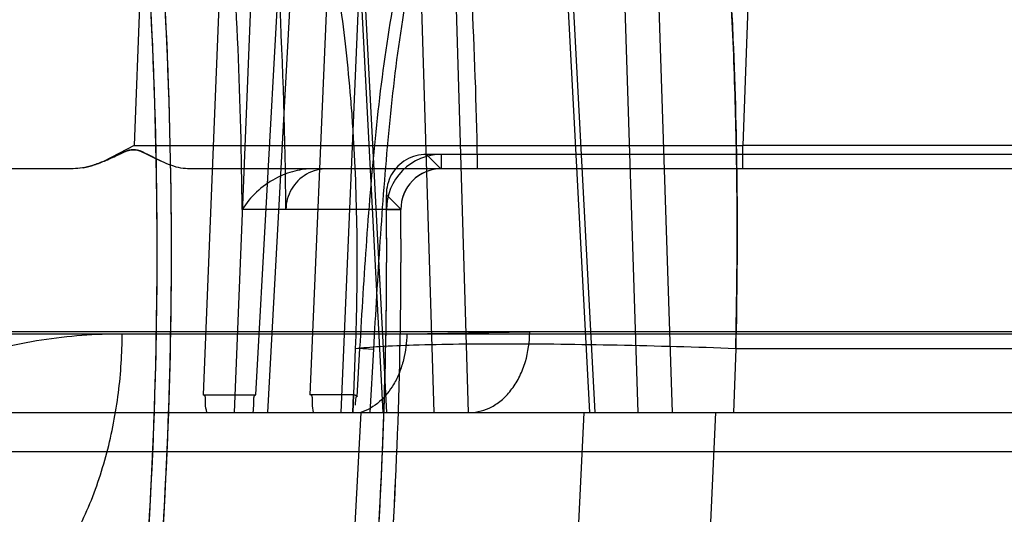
# Model space of a CAD drawing. Header units: millimetres. Extents: x 0 to 297, y 0 to 210.
# Tile 443 of 455: x 242.9437 to 243.0285, y 159.9877 to 160.0303. Entities that reach past the tile are written whole.
import ezdxf

# ---------------------------------------------------------------- set-up
doc = ezdxf.new("R2010")
doc.units = ezdxf.units.MM
doc.header["$LTSCALE"] = 16.335
doc.layers.get('0').update_dxf_attribs({"linetype": 'CONTINUOUS'})
for name, color, linetype in [('AXES_REF', 7, 'CONTINUOUS'), ('INTFCLR_1', 7, 'CONTINUOUS'), ('INTFCLR_144815', 7, 'CONTINUOUS'), ('INTFCLR_72935', 7, 'CONTINUOUS')]:
    doc.layers.add(name, color=color, linetype=linetype)

msp = doc.modelspace()

# ---------------------------------------------------------------- linework, layer by layer
at = {"color": 7, "linetype": 'Continuous'}
for radius in [6.787079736, 6.7865, 6.743039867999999]:
    msp.add_circle((241.4889104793, 154.7114782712), radius, dxfattribs=at)
msp.add_arc((241.4889104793, 154.7114782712), 6.72, 278.2771290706, 261.7228709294, dxfattribs=at)
at = {"layer": 'AXES_REF', "color": 7, "linetype": 'Continuous'}
msp.add_arc((241.4889104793, 154.7114782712), 6.874, 113.0826847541, 66.9173152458, dxfattribs=at)
at = {"layer": 'AXES_REF', "color": 9, "linetype": 'Continuous'}
msp.add_arc((241.4889104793, 154.7114782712), 6.191158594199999, 94.4118118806, 85.5881881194, dxfattribs=at)
at = {"layer": 'INTFCLR_1', "color": 9, "linetype": 'Continuous'}
for p, q in [((242.9800101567, 160.0174782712), (242.9800101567, 160.01871256)), ((242.9800101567, 160.0174782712), (242.9701985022, 160.0174782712)), ((242.975276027, 160.0139394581), (242.9765102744, 160.0139495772))]:
    msp.add_line(p, q, dxfattribs=at)
at = {"layer": 'INTFCLR_1', "color": 6, "linetype": 'Continuous'}
for p, q in [((243.0417504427, 160.01871256), (242.9800101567, 160.01871256)), ((243.0431061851, 160.0174782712), (242.9800101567, 160.0174782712)), ((242.9765102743, 160.0139495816), (242.9666155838, 160.0139495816))]:
    msp.add_line(p, q, dxfattribs=at)
for centre, radius, start, end in [((242.553106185, 160.0104782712), 0.4036526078, 356.0148208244, 7.629522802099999), ((242.553106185, 160.0104782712), 0.402418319, 356.013443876, 7.6295226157), ((242.553106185, 160.0104782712), 0.4135239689, 0.4844981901, 3.0422099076), ((242.9800101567, 160.0139782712), 0.0047342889, 89.9999982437, 180.4697368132), ((242.9800101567, 160.0139782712), 0.0035, 90.0000000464, 180.4697327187), ((242.553106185, 160.0104782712), 0.4221840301, 356.0547102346, 0.4697326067), ((242.553106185, 160.0104782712), 0.423418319, 356.0617423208, 0.4697326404)]:
    msp.add_arc(centre, radius, start, end, dxfattribs=at)
msp.add_open_spline([(242.9701985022, 160.0174782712), (242.9695749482, 160.0174782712), (242.9683128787, 160.0171478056), (242.9669490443, 160.0158046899), (242.9666126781, 160.0145712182), (242.9666151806, 160.0139750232)], degree=3, knots=[0, 0, 0, 0, 0.3399642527, 0.6749491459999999, 1, 1, 1, 1], dxfattribs=at)
at = {"layer": 'INTFCLR_144815', "color": 9, "linetype": 'Continuous'}
for p, q in [((242.9715303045, 160.0683100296), (242.9752594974, 159.9964782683)), ((242.9823329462, 159.9964782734), (242.9801881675, 160.0683100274)), ((242.9932433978, 159.9964782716), (242.9894448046, 160.0683100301)), ((242.997544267, 160.0683100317), (242.9998605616, 159.9964782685)), ((242.9712387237, 160.0682367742), (242.9749609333, 159.9964782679)), ((242.9793661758, 159.996478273), (242.9772204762, 160.0682367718)), ((242.9927912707, 159.9964782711), (242.98899954, 160.0682367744)), ((242.9945994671, 160.0682367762), (242.9969162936, 159.9964782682)), ((242.9619738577, 160.0594312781), (242.9594801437, 159.9980053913)), ((242.9621801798, 159.9964782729), (242.9647308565, 160.0593580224)), ((242.9640346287, 159.9980053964), (242.9668765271, 160.0499258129)), ((242.9679504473, 160.0498525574), (242.9650273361, 159.9964782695)), ((242.9544226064, 160.0428744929), (242.9535357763, 160.0194683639)), ((243.0068188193, 160.0428744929), (243.0059663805, 160.0194683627)), ((242.968713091, 159.9980053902), (242.9703745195, 160.0371075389)), ((242.9730741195, 160.0370342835), (242.9713520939, 159.9964782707)), ((242.9535350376, 160.0194683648), (243.0059663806, 160.0194683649)), ((243.0059663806, 160.0174782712), (243.0059663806, 160.0194683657)), ((243.043067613, 160.0194683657), (243.0059663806, 160.0194683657)), ((243.1123264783, 160.0174782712), (242.9581493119, 160.0174782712)), ((243.143125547, 160.0034171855), (242.7914684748, 160.0034171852)), ((243.1641239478, 160.0032339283), (242.7999398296, 160.0032339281)), ((242.9770171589, 160.0032585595), (242.9876039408, 160.0034171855)), ((242.9727474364, 159.9978367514), (242.9729881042, 160.0020125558)), ((242.9727808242, 160.0020202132), (242.9741770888, 160.0019369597)), ((242.9738693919, 159.9964782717), (242.9741770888, 160.0019369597)), ((243.0053454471, 160.0019733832), (243.0051452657, 159.996478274)), ((243.0378284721, 160.0019735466), (243.0053454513, 160.0019735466)), ((242.003499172, 159.9964782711), (243.1361258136, 159.9964782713)), ((242.973052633, 159.9964782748), (242.9719739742, 159.9754882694)), ((243.0821001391, 159.9931004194), (242.938455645, 159.9931004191))]:
    msp.add_line(p, q, dxfattribs=at)
at = {"layer": 'INTFCLR_144815', "color": 6, "linetype": 'Continuous'}
for p, q in [((242.9535357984, 160.0194683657), (242.9509502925, 160.0181327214)), ((242.9535357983, 160.0194683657), (242.9509503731, 160.0181325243)), ((242.9509531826, 160.018125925), (242.952214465, 160.0186953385)), ((242.9558543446, 160.0181267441), (242.9547109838, 160.0186962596)), ((242.9482829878, 160.0174782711), (242.2090724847, 160.0174782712)), ((242.9725868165, 160.0019736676), (242.9723815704, 159.9964782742)), ((242.9594801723, 159.9980053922), (242.964034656, 159.9980053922)), ((242.9724386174, 159.9980053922), (242.9687131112, 159.9980053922)), ((242.9723822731, 159.9964782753), (242.9724379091, 159.9980055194)), ((242.973052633, 159.9964782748), (242.9824492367, 159.9964782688)), ((242.9922543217, 159.99647827), (242.9912515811, 159.9754782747)), ((243.0026731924, 159.9754782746), (243.0036218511, 159.9964782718))]:
    msp.add_line(p, q, dxfattribs=at)
at = {"layer": 'INTFCLR_144815', "color": 7, "linetype": 'Continuous'}
for p, q in [((242.9522443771, 160.0187092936), (242.9513680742, 160.0183043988)), ((242.9528800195, 160.018987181), (242.9522443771, 160.0187092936)), ((242.9540861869, 160.0189879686), (242.9546832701, 160.0187102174)), ((242.9546832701, 160.0187102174), (242.9554832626, 160.0183051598)), ((242.9491640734, 160.0175651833), (242.9482829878, 160.0174782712))]:
    msp.add_line(p, q, dxfattribs=at)
at = {"layer": 'INTFCLR_144815', "color": 6, "linetype": 'Continuous'}
msp.add_lwpolyline([(242.9724379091, 159.9980055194), (242.9724710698, 159.9980036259), (242.9725044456, 159.9979976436), (242.9725380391, 159.9979875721), (242.9725717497, 159.9979735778), (242.9726056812, 159.9979554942), (242.9726401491, 159.9979328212), (242.9726752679, 159.9979053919), (242.9727109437, 159.997873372), (242.9727471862, 159.997836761)], dxfattribs=at)
at = {"layer": 'INTFCLR_144815', "color": 9, "linetype": 'Continuous'}
for points, knots in [([(243.0372573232, 160.0019735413), (243.0371938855, 160.0032647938), (243.0370562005, 160.0058417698), (243.0367389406, 160.0109498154), (243.0360845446, 160.0196487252), (243.0350909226, 160.0294008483), (243.0339832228, 160.0377523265), (243.0333768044, 160.0418083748), (243.0330162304, 160.0440850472), (243.0321338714, 160.0494505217), (243.0304957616, 160.0580313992), (243.0282804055, 160.0668324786), (243.0266332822, 160.0722396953), (243.0255636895, 160.0755073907), (243.0236967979, 160.080637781), (243.0208606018, 160.0869741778), (243.0180710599, 160.0914796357), (243.0166446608, 160.0933456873)], [0, 0, 0, 0, 0.0409634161, 0.0817682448, 0.1621610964, 0.3173623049, 0.3922819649, 0.429081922, 0.4473061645, 0.4653182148, 0.6013741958, 0.7239826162, 0.7526347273, 0.7804673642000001, 0.8329182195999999, 0.9255775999, 1, 1, 1, 1]), ([(242.9936064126, 160.0883224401), (242.9941095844, 160.0873538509), (242.9948557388, 160.0857891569), (242.9957917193, 160.0835834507), (242.9972631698, 160.0798097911), (242.9993064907, 160.0732897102), (243.0008529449, 160.0664121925), (243.00179261, 160.0612972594), (243.0023966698, 160.0576983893), (243.0033618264, 160.0510593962), (243.0041898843, 160.0432082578), (243.0047113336, 160.0361272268), (243.0049588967, 160.0318998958), (243.0052774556, 160.0253717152), (243.0055291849, 160.0153916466), (243.0054550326, 160.006487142), (243.0053454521, 160.0019735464)], [0, 0, 0, 0, 0.0372726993, 0.0591480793, 0.081815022, 0.1755685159, 0.2921048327, 0.3223045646, 0.3531589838, 0.4167142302, 0.5513725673, 0.6226313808, 0.6591658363, 0.6959740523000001, 0.8458220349, 1, 1, 1, 1]), ([(243.0250735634, 160.0783141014), (243.0258969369, 160.0761487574), (243.0270828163, 160.0726687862), (243.0283228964, 160.0684690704), (243.0290579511, 160.0657821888), (243.030177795, 160.06146876), (243.0314007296, 160.0560617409), (243.0325890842, 160.0499160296), (243.0334334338, 160.045062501), (243.034191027, 160.0402356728), (243.0351676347, 160.0332598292), (243.0362102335, 160.0242761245), (243.037180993, 160.0132327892), (243.037642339, 160.0057606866), (243.0378285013, 160.0019735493)], [0, 0, 0, 0, 0.0894776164, 0.1418886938, 0.1691245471, 0.1970664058, 0.3140128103, 0.3831519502, 0.4388267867, 0.5042844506, 0.5718586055, 0.7108822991, 0.8535472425, 1, 1, 1, 1]), ([(242.9729881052, 160.0020125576), (242.9731679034, 160.0051199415), (242.9735497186, 160.0113442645), (242.9743096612, 160.0206922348), (242.9754869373, 160.0300628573), (242.97707367, 160.0378455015), (242.9786678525, 160.0432220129), (242.9797545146, 160.0462885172), (242.9809691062, 160.0493397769), (242.9827278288, 160.0530592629), (242.984847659, 160.0565894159), (242.9867742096, 160.0592517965), (242.9888470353, 160.0617722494), (242.9911548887, 160.0640732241), (242.9936989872, 160.0660879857), (242.9963976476, 160.067889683), (242.9985947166, 160.0689773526), (243.0001090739, 160.0695509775)], [0, 0, 0, 0, 0.1216132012, 0.243647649, 0.3663864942, 0.4904425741, 0.5534431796, 0.5853358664, 0.6175277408, 0.68173217, 0.7458615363, 0.7780820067, 0.8100580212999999, 0.8733073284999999, 0.9049126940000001, 0.9367292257, 1, 1, 1, 1]), ([(243.005345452, 160.0019735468), (243.0054230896, 160.0051679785), (243.0054849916, 160.0099474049), (243.0054556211, 160.0162873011), (243.0053523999, 160.0224773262), (243.0050884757, 160.0300299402), (243.0046326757, 160.0374519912), (243.004207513, 160.042533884), (243.0039360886, 160.0453746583), (243.0035117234, 160.0494661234), (243.002781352, 160.0553440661), (243.0015836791, 160.0627072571), (243.0006185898, 160.067369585), (243.0001090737, 160.0695509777)], [0, 0, 0, 0, 0.1410920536, 0.2110289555, 0.2799367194, 0.4144452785, 0.5446820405, 0.6082294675, 0.6396124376, 0.6706863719, 0.7898572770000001, 0.9010878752, 1, 1, 1, 1]), ([(242.9741770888, 160.0019369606), (242.9743524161, 160.0050370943), (242.9747146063, 160.0112334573), (242.975405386, 160.0205141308), (242.976470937, 160.0297618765), (242.9779169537, 160.0374079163), (242.9793817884, 160.0426725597), (242.9803856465, 160.0456599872), (242.9815034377, 160.0486218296), (242.9831302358, 160.052222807), (242.9850988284, 160.0556413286), (242.9868920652, 160.0582152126), (242.9888206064, 160.0606428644), (242.990974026, 160.0628585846), (242.9933540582, 160.0647980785), (242.9958758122, 160.0665295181), (242.9979355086, 160.0675752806), (242.9993566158, 160.0681261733)], [0, 0, 0, 0, 0.1248651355, 0.2496005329, 0.3741910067, 0.4990542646, 0.5620229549, 0.5937827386, 0.6257619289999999, 0.6893021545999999, 0.7524559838, 0.7840722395, 0.8153727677, 0.8770772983, 0.9078185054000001, 0.9387092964, 1, 1, 1, 1]), ([(242.9668765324, 160.0499257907), (242.9676974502, 160.047749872), (242.9685661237, 160.0449507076), (242.9694299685, 160.0415248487), (242.9699814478, 160.0391275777), (242.9708604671, 160.034710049), (242.9716111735, 160.0294713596), (242.9720791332, 160.0247441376), (242.972299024, 160.0219250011), (242.9725788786, 160.017574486), (242.9727892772, 160.0109194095), (242.9726989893, 160.0049816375), (242.9725868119, 160.0019735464)], [0, 0, 0, 0, 0.1436399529, 0.1805795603, 0.218231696, 0.2955572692, 0.4587139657, 0.5448233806, 0.5889339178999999, 0.6333573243, 0.8140790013, 1, 1, 1, 1]), ([(242.95251929, 160.0032338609), (242.9501968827, 160.0032332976), (242.9454920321, 160.0028782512), (242.9397078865, 160.0015291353), (242.9351696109, 159.999887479), (242.9318038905, 159.9983479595), (242.9290821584, 159.9968211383), (242.9269583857, 159.9954421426), (242.9256147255, 159.9944853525), (242.9248114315, 159.9938689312), (242.924522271, 159.9936412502)], [0, 0, 0, 0, 0.231234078, 0.4677316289, 0.5888724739, 0.7112972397, 0.8358236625, 0.8991949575, 0.9633556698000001, 1, 1, 1, 1]), ([(242.9347059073, 159.9754882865), (242.9356590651, 159.9755272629), (242.9378411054, 159.9758819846), (242.9411411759, 159.9773596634), (242.9444146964, 159.9799945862), (242.9473022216, 159.9836226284), (242.9496356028, 159.9880411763), (242.9513074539, 159.9929680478), (242.9521292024, 159.997269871), (242.9524553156, 160.0007053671), (242.9525145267, 160.0023988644), (242.9525192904, 160.0032339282)], [0, 0, 0, 0, 0.079538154, 0.1823736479, 0.2978289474, 0.4265721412, 0.5663430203, 0.7123997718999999, 0.8588159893, 0.9303734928, 1, 1, 1, 1]), ([(242.9770171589, 160.0032585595), (242.9770124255, 160.0025036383), (242.9768741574, 160.0013589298), (242.9764080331, 159.9999108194), (242.9755497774, 159.9981118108), (242.9742431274, 159.9968371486), (242.9730526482, 159.9964782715)], [0, 0, 0, 0, 0.2737097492, 0.4131826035, 0.5491941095, 1, 1, 1, 1]), ([(242.9824492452, 159.9964782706), (242.9830992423, 159.9964782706), (242.9841383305, 159.99676147), (242.9853086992, 159.9975969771), (242.9861270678, 159.9985032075), (242.9867875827, 159.9996102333), (242.987412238, 160.0012385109), (242.9875983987, 160.0025548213), (242.9876039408, 160.0034171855)], [0, 0, 0, 0, 0.205179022, 0.3231819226, 0.451374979, 0.5875859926, 0.7277792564, 1, 1, 1, 1]), ([(243.0053454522, 160.0019735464), (243.0019448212, 160.0020970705), (242.9953013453, 160.0022890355), (242.9860474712, 160.0024013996), (242.9792354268, 160.002339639), (242.9752835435, 160.0021790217), (242.9736168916, 160.0020687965), (242.972909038, 160.0020069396), (242.9725868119, 160.0019735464)], [0, 0, 0, 0, 0.31149135, 0.6083491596, 0.8471123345, 0.934966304, 0.9703461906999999, 1, 1, 1, 1])]:
    msp.add_open_spline(points, degree=3, knots=knots, dxfattribs=at)
at = {"layer": 'INTFCLR_144815', "color": 7, "linetype": 'Continuous'}
for points, knots in [([(242.9546815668, 160.0187103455), (242.9544087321, 160.0188534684), (242.9539145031, 160.0191347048), (242.9530045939, 160.0191076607), (242.9525021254, 160.0188329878), (242.9522143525, 160.0186953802)], [0, 0, 0, 0, 0.3534792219, 0.6340315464, 1, 1, 1, 1]), ([(242.952214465, 160.0186953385), (242.952492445, 160.0188297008), (242.9530662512, 160.0191446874), (242.9537732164, 160.0191201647), (242.9540861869, 160.0189879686)], [0, 0, 0, 0, 0.4761020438, 1, 1, 1, 1]), ([(242.9547109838, 160.0186962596), (242.9544505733, 160.0188324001), (242.9538907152, 160.0191554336), (242.953197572, 160.0191151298), (242.9528800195, 160.018987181)], [0, 0, 0, 0, 0.4618756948, 1, 1, 1, 1]), ([(242.9491640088, 160.0175651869), (242.9494784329, 160.0176231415), (242.9501388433, 160.0178022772), (242.9511633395, 160.0182002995), (242.9518680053, 160.0185314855), (242.9522442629, 160.018709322)], [0, 0, 0, 0, 0.2911740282, 0.6209901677, 1, 1, 1, 1]), ([(242.9581482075, 160.0174782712), (242.957886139, 160.0174782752), (242.9573505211, 160.0175539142), (242.9565345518, 160.0178193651), (242.9556431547, 160.0182157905), (242.9550197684, 160.0185367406), (242.9546815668, 160.0187103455)], [0, 0, 0, 0, 0.2119479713, 0.4329639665, 0.6925482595, 1, 1, 1, 1]), ([(242.9509531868, 160.018125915), (242.9506304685, 160.0179913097), (242.9500184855, 160.0177637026), (242.9491239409, 160.0175357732), (242.9485521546, 160.0174789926), (242.9482829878, 160.0174782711)], [0, 0, 0, 0, 0.3796636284, 0.7077397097, 1, 1, 1, 1])]:
    msp.add_open_spline(points, degree=3, knots=knots, dxfattribs=at)
msp.add_open_spline([(242.9546818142, 160.0187108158), (242.954690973, 160.0187059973), (242.9547001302, 160.0187011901), (242.9547092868, 160.0186963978)], degree=3, dxfattribs=at)
at = {"layer": 'INTFCLR_144815', "color": 6, "linetype": 'Continuous'}
for points, knots in [([(242.9597901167, 159.9964782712), (242.9597600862, 159.9967503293), (242.959629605, 159.9971433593), (242.959727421, 159.9980053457), (242.9594801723, 159.9980053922)], [0, 0, 0, 0, 0.5253972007, 1, 1, 1, 1]), ([(242.9637881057, 159.9964782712), (242.9638072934, 159.9967377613), (242.9639236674, 159.9971313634), (242.9637779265, 159.9980053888), (242.964034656, 159.9980053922)], [0, 0, 0, 0, 0.5033554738, 1, 1, 1, 1]), ([(242.9689906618, 159.9964782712), (242.9689647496, 159.9967378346), (242.9688350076, 159.9971319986), (242.9689707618, 159.9980053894), (242.9687131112, 159.9980053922)], [0, 0, 0, 0, 0.503088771, 1, 1, 1, 1])]:
    msp.add_open_spline(points, degree=3, knots=knots, dxfattribs=at)
msp.add_open_spline([(242.9727471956, 159.9978367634), (242.9725748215, 159.9980225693), (242.9725897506, 159.9973496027), (242.9725725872, 159.9970967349)], degree=3, dxfattribs=at)
at = {"layer": 'INTFCLR_72935', "color": 6, "linetype": 'Continuous'}
for p, q in [((243.0289303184, 160.0187125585), (242.9787101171, 160.0187125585)), ((243.043106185, 160.0174782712), (242.9689625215, 160.0174782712)), ((242.9800101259, 160.0174782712), (242.9799569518, 160.0174778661))]:
    msp.add_line(p, q, dxfattribs=at)
at = {"layer": 'INTFCLR_72935', "color": 9, "linetype": 'Continuous'}
for p, q in [((242.9799569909, 160.0174782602), (242.9787104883, 160.0187125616)), ((242.9752634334, 160.0152269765), (242.9765099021, 160.0140026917)), ((242.9765102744, 160.0139495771), (242.9628606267, 160.0139495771))]:
    msp.add_line(p, q, dxfattribs=at)
at = {"layer": 'INTFCLR_72935', "color": 6, "linetype": 'Continuous'}
for centre, radius, start, end in [((242.553106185, 160.0104782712), 0.4036526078, 356.0148208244, 8.043882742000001), ((242.553106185, 160.0104782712), 0.402418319, 356.0134438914, 7.891264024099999), ((242.9800101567, 160.0139782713), 0.0035, 90.8759614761, 180.4697326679), ((242.553106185, 160.0104782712), 0.4221840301, 356.0547102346, 0.6444719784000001), ((242.553106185, 160.0104782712), 0.423418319, 356.0559919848, 0.4769284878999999)]:
    msp.add_arc(centre, radius, start, end, dxfattribs=at)
at = {"layer": 'INTFCLR_72935', "color": 9, "linetype": 'Continuous'}
for centre, radius, start, end in [((242.5531061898, 160.0104782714), 0.4097518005, 0.4854006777, 4.3727929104), ((242.5531061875, 160.0104782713), 0.4300739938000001, 0.9326026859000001, 2.7987974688)]:
    msp.add_arc(centre, radius, start, end, dxfattribs=at)
at = {"layer": 'INTFCLR_72935', "color": 6, "linetype": 'Continuous'}
for points, knots in [([(242.9787101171, 160.0187125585), (242.9781057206, 160.018712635), (242.9768796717, 160.0183895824), (242.9755607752, 160.0170482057), (242.9752568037, 160.0158253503), (242.9752635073, 160.0152269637)], [0, 0, 0, 0, 0.3359596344, 0.6673601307, 1, 1, 1, 1]), ([(242.9689625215, 160.0174782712), (242.9684353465, 160.0174782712), (242.9672968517, 160.0173268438), (242.9656118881, 160.0166603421), (242.9640355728, 160.0155409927), (242.9631934, 160.0145172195), (242.9628606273, 160.0139639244)], [0, 0, 0, 0, 0.2159922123, 0.4650476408, 0.735463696, 1, 1, 1, 1])]:
    msp.add_open_spline(points, degree=3, knots=knots, dxfattribs=at)

doc.saveas('drawing.dxf')
